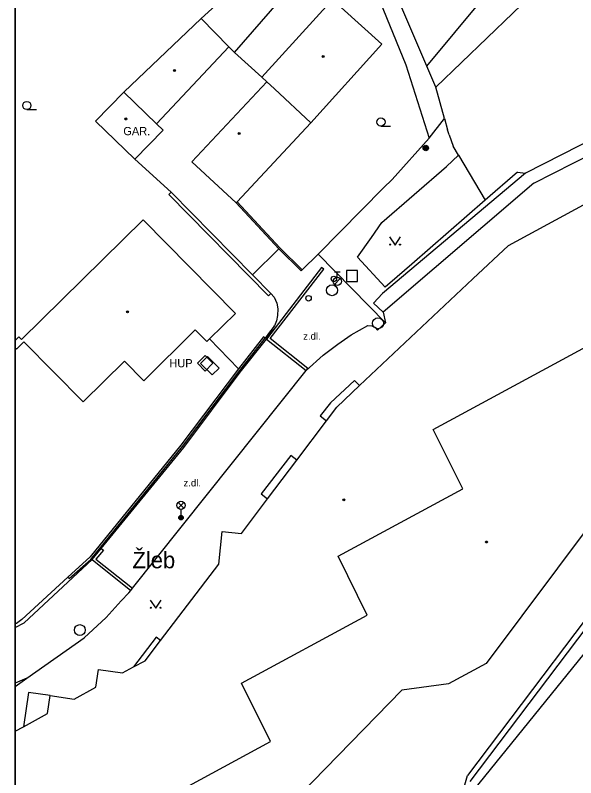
# Model space of a CAD drawing. Extents: x -598233 to -596890, y -1157848 to -1156431.
# Drawn here: x -598232.9 to -598181.8, y -1156914.3 to -1156844.7 of the extents above; entities that cross this region are included whole.
import ezdxf

# ---------------------------------------------------------------- set-up
doc = ezdxf.new("R2010")
doc.units = 0
for name, color, linetype in [('Level 10', 7, 'Continuous'), ('Level 11', 7, 'Continuous'), ('Level 24', 7, 'Continuous'), ('Level 25', 7, 'Continuous'), ('Level 26', 7, 'Continuous'), ('Level 27', 7, 'Continuous'), ('Level 28', 7, 'Continuous'), ('Level 33', 7, 'Continuous'), ('Level 36', 7, 'Continuous'), ('Level 39', 7, 'Continuous'), ('Level 40', 7, 'Continuous'), ('Level 41', 7, 'Continuous'), ('Level 49', 7, 'Continuous'), ('Level 5', 7, 'Continuous'), ('Level 51', 7, 'Continuous'), ('Level 7', 7, 'Continuous'), ('Level 8', 7, 'Continuous'), ('Vrstva 60', 7, 'Continuous'), ('zajmove_uzemi', 7, 'Continuous')]:
    doc.layers.add(name, color=color, linetype=linetype)

msp = doc.modelspace()

# ---------------------------------------------------------------- linework, layer by layer
at = {"layer": 'Level 10'}
for p, q in [((-598232.8901, -1156900.5822), (-598232.07, -1156900.17)), ((-598231.82, -1156905.2199), (-598232.8901, -1156905.6766))]:
    msp.add_line(p, q, dxfattribs=at)
for points in [[(-598204.81, -1156875.7199), (-598203.46, -1156874.7199), (-598202.23, -1156873.88), (-598200.7199, -1156873.02), (-598200.37, -1156873.05), (-598200.05, -1156873.2), (-598199.83, -1156873.46), (-598199.11, -1156872.77), (-598205.26, -1156866.53)], [(-598159.13, -1156874.44), (-598160.18, -1156872.49), (-598191.64, -1156914.08)], [(-598209.9699, -1156874.26), (-598209.25, -1156873.07)], [(-598225.04, -1156893.37), (-598217.5, -1156884.17), (-598212.36, -1156877.27), (-598209.9699, -1156874.26)], [(-598225.88, -1156894.37), (-598225.04, -1156893.37)], [(-598232.07, -1156900.17), (-598225.88, -1156894.37)], [(-598192.14, -1156915.9), (-598191.64, -1156914.08)]]:
    msp.add_lwpolyline(points, dxfattribs=at)
at = {"layer": 'Level 11'}
for points in [[(-598215.93, -1156845), (-598203.95, -1156834.08)], [(-598195.34, -1156849.35), (-598200.05, -1156838.33)], [(-598212.88, -1156848.12), (-598205.7, -1156839.85), (-598203.46, -1156841.81), (-598204.18, -1156842.9), (-598203.89, -1156843.19)], [(-598194.51, -1156851.28), (-598195.34, -1156849.35)], [(-598138.53, -1156851.73), (-598150.65, -1156850.55), (-598155.84, -1156850.09), (-598163.69, -1156850.8), (-598171.6, -1156851.6), (-598186.35, -1156859.13)], [(-598185.58, -1156860.05), (-598171.24, -1156852.74), (-598162.98, -1156851.9699), (-598155.73, -1156851.28), (-598149.85, -1156851.85), (-598138.76, -1156852.86)], [(-598195.14, -1156855.94), (-598193.73, -1156854.13)], [(-598192.46, -1156857.49), (-598190.02, -1156861.6)], [(-598186.35, -1156859.13), (-598199.39, -1156870.12), (-598200.21, -1156870.99)], [(-598187.08, -1156859.04), (-598186.35, -1156859.13)], [(-598185.58, -1156860.05), (-598199.34, -1156871.82)], [(-598199.34, -1156871.82), (-598200.21, -1156870.99)], [(-598199.34, -1156871.82), (-598199.11, -1156872.77)], [(-598157.56, -1156878.4099), (-598159.57, -1156874.68), (-598160.25, -1156873.4099), (-598191.43, -1156914.63)], [(-598215.1599, -1156874.25), (-598212.53, -1156876.98)], [(-598214.94, -1156877.54), (-598216, -1156876.48), (-598215.35, -1156875.84), (-598214.3, -1156876.9099), (-598214.94, -1156877.54)], [(-598201.4699, -1156878.51), (-598201.93, -1156878.03), (-598204.12, -1156880.09), (-598205.06, -1156881.27), (-598204.48, -1156881.73)], [(-598207.2, -1156885.32), (-598207.76, -1156884.89), (-598210.45, -1156888.39), (-598209.87, -1156888.84)], [(-598225.04, -1156893.37), (-598224.84, -1156893.53), (-598225.53, -1156894.34), (-598222.2, -1156897)], [(-598225.88, -1156894.37), (-598222.35, -1156897.2)], [(-598219.64, -1156901.76), (-598220.04, -1156901.46), (-598222.09, -1156904.17)], [(-598229.71, -1156906.8), (-598231.69, -1156906.52), (-598232.14, -1156909.64)]]:
    msp.add_lwpolyline(points, dxfattribs=at)
at = {"layer": 'Level 24'}
for points in [[(-598206.34, -1156877.13), (-598206.19, -1156876.94), (-598209.62, -1156874.2199), (-598204.75, -1156867.88), (-598204.95, -1156867.73), (-598209.19, -1156873.23), (-598209.9699, -1156874.26)], [(-598209.9699, -1156874.26), (-598206.34, -1156877.13)]]:
    msp.add_lwpolyline(points, dxfattribs=at)
at = {"layer": 'Level 25'}
for radius in [0.25, 0.2, 0.15, 0.1, 0.05]:
    msp.add_circle((-598195.44, -1156856.83), radius, dxfattribs=at)
at = {"layer": 'Level 26'}
for points in [[(-598202.68, -1156869.01), (-598201.68, -1156869.01), (-598201.68, -1156868.01), (-598202.68, -1156868.01)], [(-598215.5527, -1156877.177), (-598214.8529, -1156876.4626), (-598215.5673, -1156875.7628), (-598216.2671, -1156876.4772)]]:
    msp.add_lwpolyline(points, close=True, dxfattribs=at)
at = {"layer": 'Level 27'}
for centre in [(-598203.99, -1156869.81), (-598199.8, -1156872.82), (-598227, -1156900.82)]:
    msp.add_circle(centre, 0.5, dxfattribs=at)
at = {"layer": 'Level 28'}
for p, q in [((-598203.76, -1156868.125), (-598203.26, -1156868.125)), ((-598203.51, -1156868.625), (-598203.51, -1156868.125)), ((-598203.768, -1156869.272), (-598203.238, -1156868.742))]:
    msp.add_line(p, q, dxfattribs=at)
for centre, radius in [((-598203.82, -1156868.77), 0.25), ((-598203.51, -1156869), 0.375), ((-598206.13, -1156870.54), 0.25)]:
    msp.add_circle(centre, radius, dxfattribs=at)
at = {"layer": 'Level 33'}
for p, q in [((-598218.035, -1156889.7), (-598217.505, -1156889.17)), ((-598218.035, -1156889.17), (-598217.505, -1156889.7)), ((-598217.77, -1156889.81), (-598217.77, -1156890.56))]:
    msp.add_line(p, q, dxfattribs=at)
for centre, radius in [((-598217.77, -1156889.435), 0.375), ((-598217.77, -1156890.56), 0.2), ((-598217.77, -1156890.56), 0.1445), ((-598217.77, -1156890.56), 0.0876)]:
    msp.add_circle(centre, radius, dxfattribs=at)
at = {"layer": 'Level 36'}
for p, q in [((-598231.83, -1156853.325), (-598230.955, -1156853.325)), ((-598199.53, -1156854.835), (-598198.655, -1156854.835))]:
    msp.add_line(p, q, dxfattribs=at)
for points in [[(-598198.74, -1156864.94), (-598198.24, -1156865.69), (-598197.74, -1156864.94)], [(-598220.58, -1156898.08), (-598220.08, -1156898.83), (-598219.58, -1156898.08)]]:
    msp.add_lwpolyline(points, dxfattribs=at)
for centre, radius in [((-598231.8301, -1156852.9499), 0.375), ((-598199.5301, -1156854.4599), 0.375), ((-598198.6902, -1156865.6398), 0.05), ((-598197.7908, -1156865.6398), 0.05), ((-598220.5302, -1156898.7798), 0.05), ((-598219.6308, -1156898.7798), 0.05)]:
    msp.add_circle(centre, radius, dxfattribs=at)
at = {"layer": 'Level 39'}
for centre, radius in [((-598204.8, -1156848.4699), 0.09), ((-598204.8, -1156848.4699), 0.0398), ((-598218.35, -1156849.76), 0.09), ((-598218.35, -1156849.76), 0.0398), ((-598222.8, -1156854.18), 0.09), ((-598222.8, -1156854.18), 0.0398), ((-598212.4699, -1156855.5), 0.09), ((-598212.4699, -1156855.5), 0.0398), ((-598222.65, -1156871.78), 0.09), ((-598222.65, -1156871.78), 0.0398), ((-598202.9099, -1156888.94), 0.09), ((-598202.9099, -1156888.94), 0.0398), ((-598189.9, -1156892.78), 0.09), ((-598189.9, -1156892.78), 0.0398)]:
    msp.add_circle(centre, radius, dxfattribs=at)
at = {"layer": 'Level 5'}
for p, q in [((-598232.8901, -1156874.3851), (-598232.55, -1156874.05)), ((-598232.79, -1156875.19), (-598232.8901, -1156875.0877)), ((-598232.8901, -1156910.0435), (-598232.14, -1156909.64))]:
    msp.add_line(p, q, dxfattribs=at)
for points in [[(-598203.89, -1156843.19), (-598210.39, -1156850.38)], [(-598199.45, -1156847.36), (-598203.15, -1156844)], [(-598222.98, -1156851.7199), (-598215.93, -1156845)], [(-598215.93, -1156845), (-598213.4, -1156847.59)], [(-598213.4, -1156847.59), (-598220.01, -1156854.61)], [(-598205.93, -1156854.53), (-598199.45, -1156847.36)], [(-598210.39, -1156850.38), (-598209.94, -1156850.78)], [(-598209.94, -1156850.78), (-598216.77, -1156858.08)], [(-598209.23, -1156851.44), (-598209.94, -1156850.78)], [(-598225.56, -1156854.37), (-598222.98, -1156851.7199)], [(-598222.98, -1156851.7199), (-598220.01, -1156854.61)], [(-598205.93, -1156854.53), (-598209.23, -1156851.44)], [(-598221.98, -1156857.86), (-598225.56, -1156854.37)], [(-598220.01, -1156854.61), (-598219.4, -1156855.21)], [(-598212.6599, -1156861.74), (-598205.93, -1156854.53)], [(-598219.4, -1156855.21), (-598221.98, -1156857.86)], [(-598187.89, -1156865.71), (-598170.61, -1156856.35)], [(-598216.77, -1156858.08), (-598212.75, -1156861.84)], [(-598157.4, -1156860.37), (-598189.92, -1156903.86)], [(-598212.75, -1156861.84), (-598212.6599, -1156861.74)], [(-598232.31, -1156874.29), (-598221.23, -1156863.39)], [(-598221.23, -1156863.39), (-598212.81, -1156871.94)], [(-598191.15, -1156868.77), (-598187.89, -1156865.71)], [(-598194.26, -1156871.69), (-598191.15, -1156868.77)], [(-598212.81, -1156871.94), (-598215.1599, -1156874.25)], [(-598201.4699, -1156878.51), (-598194.26, -1156871.69)], [(-598216.4699, -1156873.43), (-598221.17, -1156878.06)], [(-598215.4099, -1156874.5), (-598216.4699, -1156873.43)], [(-598194.75, -1156882.53), (-598177.05, -1156872.94)], [(-598232.55, -1156874.05), (-598232.31, -1156874.29)], [(-598232.1, -1156874.51), (-598232.79, -1156875.19)], [(-598226.7, -1156880), (-598232.1, -1156874.51)], [(-598215.1599, -1156874.25), (-598215.4099, -1156874.5)], [(-598222.92, -1156876.28), (-598226.7, -1156880)], [(-598221.17, -1156878.06), (-598222.92, -1156876.28)], [(-598203.54, -1156880.49), (-598201.4699, -1156878.51)], [(-598204.48, -1156881.73), (-598203.54, -1156880.49)], [(-598207.2, -1156885.32), (-598204.48, -1156881.73)], [(-598192.07, -1156887.92), (-598194.75, -1156882.53)], [(-598209.87, -1156888.84), (-598207.2, -1156885.32)], [(-598203.44, -1156894.08), (-598192.07, -1156887.92)], [(-598212.26, -1156892), (-598209.87, -1156888.84)], [(-598214.33, -1156894.81), (-598214.01, -1156891.81)], [(-598214.01, -1156891.81), (-598212.26, -1156892)], [(-598200.77, -1156899.45), (-598203.44, -1156894.08)], [(-598219.64, -1156901.76), (-598214.33, -1156894.81)], [(-598212.24, -1156905.6599), (-598200.77, -1156899.45)], [(-598221.05, -1156903.61), (-598219.64, -1156901.76)], [(-598222.09, -1156904.17), (-598221.05, -1156903.61)], [(-598189.92, -1156903.86), (-598193.37, -1156905.71)], [(-598225.53, -1156906.04), (-598225.3, -1156904.4099)], [(-598225.3, -1156904.4099), (-598223.11, -1156904.73)], [(-598223.11, -1156904.73), (-598222.09, -1156904.17)], [(-598227.52, -1156907.12), (-598225.53, -1156906.04)], [(-598209.59, -1156910.99), (-598212.24, -1156905.6599)], [(-598193.37, -1156905.71), (-598197.62, -1156906.31)], [(-598229.95, -1156908.43), (-598229.71, -1156906.8)], [(-598229.71, -1156906.8), (-598227.52, -1156907.12)], [(-598197.62, -1156906.31), (-598210.39, -1156919.42)], [(-598232.14, -1156909.64), (-598229.95, -1156908.43)], [(-598229.48, -1156921.77), (-598209.59, -1156910.99)]]:
    msp.add_lwpolyline(points, dxfattribs=at)
at = {"layer": 'Level 51'}
msp.add_lwpolyline([(-598195.34, -1156849.35), (-598190.24, -1156843.19)], dxfattribs=at)
at = {"layer": 'Level 7'}
for p, q in [((-598232.77, -1156900.2199), (-598232.8901, -1156900.2192)), ((-598232.8901, -1156905.9595), (-598231.82, -1156905.2199))]:
    msp.add_line(p, q, dxfattribs=at)
for points in [[(-598194.51, -1156851.28), (-598180.46, -1156837.75)], [(-598201.2, -1156839.48), (-598200.52, -1156841.85), (-598199.9, -1156842.73), (-598197.25, -1156849.23), (-598195.14, -1156855.94), (-598198.51, -1156859.7)], [(-598213.4, -1156847.59), (-598212.88, -1156848.12)], [(-598212.88, -1156848.12), (-598210.39, -1156850.38)], [(-598193.73, -1156854.13), (-598194.51, -1156851.28)], [(-598193.3, -1156855.63), (-598193.45, -1156855.17)], [(-598192.46, -1156857.49), (-598192.94, -1156856.67)], [(-598221.98, -1156857.86), (-598218.67, -1156860.87)], [(-598187.08, -1156859.04), (-598190.02, -1156861.6), (-598196.7, -1156867.42), (-598198.05, -1156868.58), (-598199.15, -1156869.53), (-598201.66, -1156866.79), (-598200.4, -1156864.98), (-598199.46, -1156863.63), (-598193.55, -1156858.53)], [(-598218.89, -1156861.08), (-598218.67, -1156860.87)], [(-598218.67, -1156860.87), (-598211.26, -1156868.4099)], [(-598199.29, -1156860.45), (-598205.26, -1156866.53)], [(-598218.89, -1156861.08), (-598209.79, -1156870.33), (-598209.57, -1156870.12)], [(-598208.85, -1156866.03), (-598212.75, -1156861.84)], [(-598206.71, -1156867.96), (-598208.75, -1156865.93), (-598212.6599, -1156861.74)], [(-598206.71, -1156867.96), (-598206.81, -1156868.05), (-598208.85, -1156866.03)], [(-598205.26, -1156866.53), (-598206.71, -1156867.96)], [(-598211.26, -1156868.4099), (-598209.57, -1156870.12)], [(-598209.57, -1156870.12), (-598209.26, -1156870.45), (-598209.04, -1156870.99), (-598208.94, -1156871.5), (-598208.95, -1156872.1), (-598209.07, -1156872.59), (-598209.25, -1156873.07)], [(-598209.25, -1156873.07), (-598209.69, -1156873.64), (-598210.08, -1156874.18)], [(-598210.08, -1156874.18), (-598210.25, -1156874.06), (-598212.53, -1156876.98)], [(-598228.09, -1156895.99), (-598227.9699, -1156896.12), (-598226.01, -1156894.37), (-598217.62, -1156884.07), (-598212.4, -1156877.13), (-598210.08, -1156874.18)], [(-598206.34, -1156877.13), (-598204.81, -1156875.7199)], [(-598222.2, -1156897), (-598206.34, -1156877.13)], [(-598212.53, -1156876.98), (-598217.77, -1156883.94)], [(-598217.77, -1156883.94), (-598226.05, -1156894.14), (-598228.09, -1156895.99)], [(-598228.09, -1156895.99), (-598232.3, -1156899.84), (-598232.77, -1156900.2199)], [(-598222.35, -1156897.2), (-598222.2, -1156897)], [(-598231.82, -1156905.2199), (-598226.6, -1156901.52), (-598224.59, -1156899.68), (-598223.24, -1156898.14), (-598222.54, -1156897.43)], [(-598222.54, -1156897.43), (-598222.35, -1156897.2)], [(-598191.6, -1156916.09), (-598179.94, -1156901.7199)]]:
    msp.add_lwpolyline(points, dxfattribs=at)
at = {"layer": 'Level 8'}
for points in [[(-598193.73, -1156854.13), (-598193.45, -1156855.17)], [(-598193.3, -1156855.63), (-598192.94, -1156856.67)], [(-598192.46, -1156857.49), (-598193.55, -1156858.53)], [(-598199.29, -1156860.45), (-598198.51, -1156859.7)], [(-598211.26, -1156868.4099), (-598208.85, -1156866.03)]]:
    msp.add_lwpolyline(points, dxfattribs=at)
at = {"layer": 'Vrstva 60'}
msp.add_lwpolyline([(-598232.8901, -1156430.8558), (-598232.8901, -1157835.5817)], dxfattribs=at)
at = {"layer": 'zajmove_uzemi'}
msp.add_lwpolyline([(-598232.8901, -1156430.8558), (-596890.4624, -1156430.8558), (-596890.4624, -1157848.4611), (-598232.8901, -1157848.4611)], close=True, dxfattribs=at)

# ---------------------------------------------------------------- texts
at = {"layer": 'Level 40'}
for p in [(-598206.62, -1156874.32), (-598217.54, -1156887.71)]:
    msp.add_text('z.dl.', height=0.65, dxfattribs=at).set_placement(p)
at = {"layer": 'Level 41'}
for s, p in [('GAR.', (-598223.03, -1156855.6599)), ('HUP', (-598218.83, -1156876.84))]:
    msp.add_text(s, height=0.75, dxfattribs=at).set_placement(p)
at = {"layer": 'Level 49'}
msp.add_text('Žleb', height=1.5, dxfattribs=at).set_placement((-598222.2, -1156895.18))

doc.saveas('drawing.dxf')
